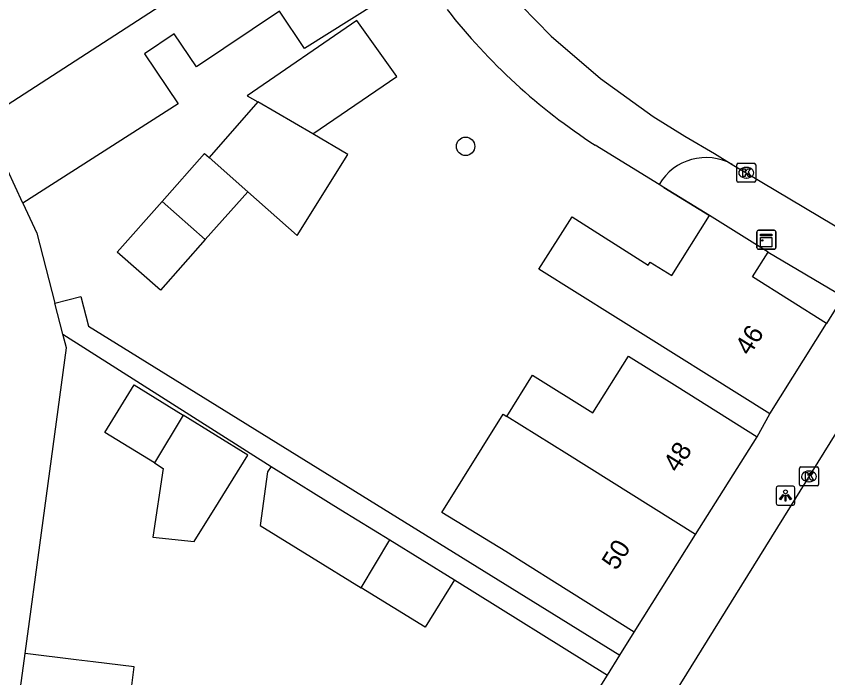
# Model space of a CAD drawing. Extents: x 160861 to 161308, y 384024 to 384878.
# Drawn here: x 161109.59 to 161152.61, y 384440.5 to 384475.59 of the extents above; entities that cross this region are included whole.
import ezdxf

# ---------------------------------------------------------------- set-up
doc = ezdxf.new("R2010")
doc.units = 0
for name, color, linetype in [('IMGEO_Boom', 7, 'Continuous'), ('IMGEO_Kast', 7, 'Continuous'), ('IMGEO_Kolk', 7, 'Continuous'), ('IMGEO_Lichtpunt', 7, 'Continuous'), ('IMGEO_Muur', 7, 'Continuous'), ('IMGEO_Pand', 7, 'Continuous'), ('IMGEO_Pand_nummerreeks', 7, 'Continuous'), ('IMGEO_Parkeervlak_open', 7, 'Continuous'), ('IMGEO_Rijbaan_lokaal_open', 7, 'Continuous'), ('IMGEO_Voetpad_open', 7, 'Continuous')]:
    doc.layers.add(name, color=color, linetype=linetype)

msp = doc.modelspace()

# ---------------------------------------------------------------- linework, layer by layer
at = {"layer": 'IMGEO_Boom'}
msp.add_circle((161133.406, 384468.69), 0.489, dxfattribs=at)
at = {"layer": 'IMGEO_Kast'}
for p, q in [((161148.853, 384463.311), (161148.853, 384464.152)), ((161148.853, 384464.152), (161148.853, 384463.311)), ((161148.928, 384464.236), (161149.769, 384464.236)), ((161149.769, 384464.236), (161148.928, 384464.236)), ((161149.853, 384464.161), (161149.853, 384463.32)), ((161149.853, 384463.32), (161149.853, 384464.161)), ((161149.778, 384463.236), (161148.937, 384463.236)), ((161148.937, 384463.236), (161149.778, 384463.236))]:
    msp.add_line(p, q, dxfattribs=at)
for points in [[(161149.048, 384464.026), (161149.648, 384464.026), (161149.648, 384463.941), (161149.048, 384463.941), (161149.048, 384464.026)], [(161149.048, 384463.851), (161149.648, 384463.851), (161149.648, 384463.362), (161149.048, 384463.362), (161149.048, 384463.851)]]:
    msp.add_lwpolyline(points, dxfattribs=at)
msp.add_circle((161149.132, 384463.7), 0.0377, dxfattribs=at)
for centre, start, end in [((161148.931, 384464.158), 92.4484, 184.2845), ((161148.931, 384464.158), 92.4484, 184.2845), ((161149.775, 384464.158), 2.4484, 94.2845), ((161149.775, 384464.158), 2.4484, 94.2845), ((161148.931, 384463.314), 182.4484, 274.2845), ((161148.931, 384463.314), 182.4484, 274.2845), ((161149.775, 384463.314), 272.4484, 4.2845), ((161149.775, 384463.314), 272.4484, 4.2845)]:
    msp.add_arc(centre, 0.0779, start, end, dxfattribs=at)
at = {"layer": 'IMGEO_Kolk'}
for p, q in [((161147.788, 384466.864), (161147.788, 384467.716)), ((161147.863, 384467.79), (161148.715, 384467.79)), ((161148.276, 384467.57), (161148.301, 384467.57)), ((161148.789, 384467.716), (161148.789, 384466.864)), ((161148.299, 384467.01), (161148.274, 384467.01)), ((161148.715, 384466.79), (161147.863, 384466.79)), ((161151.111, 384450.755), (161151.111, 384451.607)), ((161151.186, 384451.681), (161152.038, 384451.681)), ((161152.112, 384451.607), (161152.112, 384450.755)), ((161151.599, 384451.461), (161151.624, 384451.461)), ((161152.038, 384450.681), (161151.186, 384450.681)), ((161151.622, 384450.901), (161151.597, 384450.901))]:
    msp.add_line(p, q, dxfattribs=at)
for points in [[(161147.788, 384466.864), (161147.788, 384467.716)], [(161147.863, 384467.79), (161148.715, 384467.79)], [(161148.109, 384467.49), (161148.232, 384467.49), (161148.232, 384467.339), (161148.362, 384467.49), (161148.526, 384467.49), (161148.38, 384467.339), (161148.533, 384467.09), (161148.381, 384467.09), (161148.296, 384467.254), (161148.232, 384467.187), (161148.232, 384467.09), (161148.109, 384467.09), (161148.109, 384467.49)], [(161148.789, 384467.716), (161148.789, 384466.864)], [(161148.715, 384466.79), (161147.863, 384466.79)], [(161151.111, 384450.755), (161151.111, 384451.607)], [(161151.186, 384451.681), (161152.038, 384451.681)], [(161152.112, 384451.607), (161152.112, 384450.755)], [(161151.432, 384451.381), (161151.555, 384451.381), (161151.555, 384451.23), (161151.685, 384451.381), (161151.849, 384451.381), (161151.703, 384451.23), (161151.856, 384450.981), (161151.704, 384450.981), (161151.619, 384451.145), (161151.555, 384451.078), (161151.555, 384450.981), (161151.432, 384450.981), (161151.432, 384451.381)], [(161152.038, 384450.681), (161151.186, 384450.681)]]:
    msp.add_lwpolyline(points, dxfattribs=at)
for centre, start, end in [((161147.865, 384467.714), 91.552, 178.448), ((161147.865, 384467.714), 91.552, 178.448), ((161148.713, 384467.714), 1.552, 88.448), ((161148.713, 384467.714), 1.552, 88.448), ((161147.865, 384466.866), 181.552, 268.448), ((161147.865, 384466.866), 181.552, 268.448), ((161148.713, 384466.866), 271.552, 358.448), ((161148.713, 384466.866), 271.552, 358.448), ((161151.188, 384451.605), 91.552, 178.448), ((161151.188, 384451.605), 91.552, 178.448), ((161152.036, 384451.605), 1.552, 88.448), ((161152.036, 384451.605), 1.552, 88.448), ((161151.188, 384450.757), 181.552, 268.448), ((161151.188, 384450.757), 181.552, 268.448), ((161152.036, 384450.757), 271.552, 358.448), ((161152.036, 384450.757), 271.552, 358.448)]:
    msp.add_arc(centre, 0.0765, start, end, dxfattribs=at)
for centre, major_axis, ratio, start_param, end_param in [((161148.275, 384467.29), (-0.387, 0.002), 0.722429, 4.712389, 7.853982), ((161148.3, 384467.29), (-0.39, 0.002), 0.717154, 1.570796, 4.712389), ((161151.598, 384451.181), (-0.387, 0.002), 0.722429, 4.712389, 7.853982), ((161151.623, 384451.181), (-0.39, 0.002), 0.717154, 1.570796, 4.712389)]:
    msp.add_ellipse(centre, major_axis=major_axis, ratio=ratio, start_param=start_param, end_param=end_param, dxfattribs=at)
at = {"layer": 'IMGEO_Lichtpunt'}
for p, q in [((161150.77, 384450.66), (161149.962, 384450.66)), ((161150.77, 384450.66), (161149.962, 384450.66)), ((161149.868, 384450.565), (161149.868, 384449.758)), ((161149.868, 384450.565), (161149.868, 384449.758)), ((161150.864, 384449.758), (161150.864, 384450.565)), ((161150.864, 384449.758), (161150.864, 384450.565)), ((161149.962, 384449.664), (161150.77, 384449.664)), ((161149.962, 384449.664), (161150.77, 384449.664))]:
    msp.add_line(p, q, dxfattribs=at)
for points in [[(161150.242, 384450.229), (161150.281, 384450.201), (161150.093, 384449.939), (161150.055, 384449.966), (161150.242, 384450.229)], [(161150.454, 384450.201), (161150.492, 384450.228), (161150.679, 384449.966), (161150.64, 384449.938), (161150.454, 384450.201)], [(161150.344, 384450.181), (161150.391, 384450.181), (161150.391, 384449.859), (161150.344, 384449.859), (161150.344, 384450.181)]]:
    msp.add_lwpolyline(points, dxfattribs=at)
msp.add_circle((161150.367, 384450.363), 0.0994, dxfattribs=at)
for centre, start, end in [((161149.962, 384450.565), 90, 180), ((161149.962, 384450.565), 90, 180), ((161150.77, 384450.565), 0, 90), ((161150.77, 384450.565), 0, 90), ((161149.962, 384449.758), 180, 270), ((161149.962, 384449.758), 180, 270), ((161150.77, 384449.758), 270, 0), ((161150.77, 384449.758), 270, 360)]:
    msp.add_arc(centre, 0.0946, start, end, dxfattribs=at)
at = {"layer": 'IMGEO_Muur'}
msp.add_lwpolyline([(161143.911, 384466.515), (161146.346, 384465.016)], dxfattribs=at)
at = {"layer": 'IMGEO_Pand'}
for points in [[(161127.791, 384482.982), (161107.881, 384470.092)], [(161131.213, 384477.878), (161124.863, 384473.882), (161123.536, 384475.861), (161119.134, 384472.91), (161117.964, 384474.654), (161116.386, 384473.596), (161118.168, 384470.938), (161109.942, 384465.677)], [(161125.309, 384469.346), (161129.763, 384472.401), (161127.639, 384475.357), (161121.834, 384471.375), (161122.388, 384471.052)], [(161122.388, 384471.052), (161119.814, 384468.091)], [(161125.309, 384469.346), (161122.388, 384471.052)], [(161109.942, 384465.677), (161107.881, 384470.092)], [(161121.857, 384466.285), (161124.487, 384463.959), (161127.161, 384468.265), (161125.309, 384469.346)], [(161117.326, 384465.769), (161119.573, 384468.304), (161119.814, 384468.091)], [(161119.814, 384468.091), (161121.857, 384466.285)], [(161121.857, 384466.285), (161119.608, 384463.747)], [(161109.942, 384465.677), (161110.685, 384464.086), (161111.639, 384460.369)], [(161119.608, 384463.747), (161117.225, 384461.059), (161114.944, 384463.081), (161117.326, 384465.769)], [(161119.608, 384463.747), (161117.326, 384465.769)], [(161149.536, 384454.494), (161141.361, 384459.621), (161137.291, 384462.173), (161139.057, 384464.952), (161143.093, 384462.386), (161143.198, 384462.553), (161144.349, 384461.832), (161146.346, 384465.016)], [(161149.442, 384463.074), (161146.346, 384465.016)], [(161152.548, 384459.295), (161148.618, 384461.76), (161149.442, 384463.074)], [(161112.06, 384458.73), (161111.639, 384460.369)], [(161149.536, 384454.494), (161152.548, 384459.295)], [(161110.053, 384441.789), (161110.917, 384448.182), (161112.248, 384457.995), (161112.06, 384458.73)], [(161135.585, 384454.365), (161136.955, 384456.548), (161140.152, 384454.555), (161142.042, 384457.567), (161144.625, 384455.944), (161148.859, 384453.285)], [(161116.909, 384451.894), (161114.289, 384453.511), (161115.845, 384456.031), (161118.44, 384454.429)], [(161116.909, 384451.894), (161117.382, 384451.602), (161116.818, 384447.966), (161119.026, 384447.722), (161120.307, 384449.796), (161121.863, 384452.316), (161118.44, 384454.429)], [(161118.44, 384454.429), (161116.909, 384451.894)], [(161142.348, 384442.916), (161138.114, 384445.575), (161135.533, 384447.195), (161132.153, 384449.275), (161135.399, 384454.481), (161135.585, 384454.365)], [(161145.604, 384448.101), (161138.782, 384452.372), (161135.585, 384454.365)], [(161145.604, 384448.101), (161148.859, 384453.285)], [(161123.094, 384451.701), (161122.905, 384451.418), (161122.512, 384448.579), (161125.244, 384446.893), (161127.864, 384445.276)], [(161123.094, 384451.701), (161126.8, 384449.413), (161129.395, 384447.811)], [(161142.348, 384442.916), (161145.604, 384448.101)], [(161127.864, 384445.276), (161129.395, 384447.811)], [(161129.395, 384447.811), (161132.818, 384445.698)], [(161132.818, 384445.698), (161131.262, 384443.178), (161127.864, 384445.276)], [(161109.228, 384435.688), (161110.053, 384441.789)], [(161115.661, 384439.665), (161115.835, 384441.074), (161113.668, 384441.342), (161112.756, 384441.455), (161110.053, 384441.789)]]:
    msp.add_lwpolyline(points, dxfattribs=at)
at = {"layer": 'IMGEO_Parkeervlak_open'}
msp.add_lwpolyline([(161143.667, 384466.665), (161140.275, 384468.753)], dxfattribs=at)
msp.add_arc((161157.697, 384495.628), 32.028, 217.9102, 237.0458, dxfattribs=at)
at = {"layer": 'IMGEO_Rijbaan_lokaal_open'}
for points in [[(161096.1, 384536.996), (161106.333, 384521.187), (161120.155, 384500), (161133.397, 384479.667), (161133.535, 384479.496), (161135.559, 384476.994), (161137.951, 384474.526), (161140.555, 384472.281), (161143.348, 384470.277), (161145.038, 384469.237), (161146.601, 384468.302), (161147.548, 384467.735)], [(161147.548, 384467.735), (161155.229, 384463.139), (161155.372, 384463.054), (161155.653, 384462.886), (161155.803, 384462.789), (161155.995, 384462.644), (161156.172, 384462.482), (161156.335, 384462.304), (161156.481, 384462.113), (161156.609, 384461.91), (161156.719, 384461.696), (161156.809, 384461.473), (161156.879, 384461.243), (161156.928, 384461.007), (161156.955, 384460.768), (161156.962, 384460.528), (161156.946, 384460.288), (161156.91, 384460.05), (161156.852, 384459.817), (161156.774, 384459.589)], [(161156.774, 384459.589), (161156.676, 384459.37), (161156.558, 384459.16), (161156.172, 384458.536), (161156.12, 384458.453), (161145.898, 384441.958), (161135.892, 384425.82)]]:
    msp.add_lwpolyline(points, dxfattribs=at)
at = {"layer": 'IMGEO_Voetpad_open'}
for points in [[(161146.346, 384465.016), (161143.911, 384466.515), (161143.667, 384466.665)], [(161149.442, 384463.074), (161153.416, 384460.726), (161152.548, 384459.295)], [(161111.639, 384460.369), (161113.009, 384460.72), (161113.412, 384459.149), (161141.582, 384441.69)], [(161112.06, 384458.73), (161123.094, 384451.701)], [(161148.859, 384453.285), (161149.536, 384454.494)], [(161132.818, 384445.698), (161140.923, 384440.635)], [(161141.582, 384441.69), (161142.348, 384442.916)], [(161140.923, 384440.635), (161141.582, 384441.69)], [(161131.747, 384428.009), (161132.927, 384427.83), (161140.923, 384440.635)]]:
    msp.add_lwpolyline(points, dxfattribs=at)
msp.add_arc((161146.152, 384465.225), 2.872, 60.9128, 149.9145, dxfattribs=at)

# ---------------------------------------------------------------- texts
at = {"layer": 'IMGEO_Pand_nummerreeks'}
for s, rotation, p in [('46', 57.8974, (161148.468, 384457.534)), ('48', 57.8741, (161144.659, 384451.335)), ('50', 57.8745, (161141.404, 384446.15))]:
    msp.add_text(s, height=1, rotation=rotation, dxfattribs=at).set_placement(p)

doc.saveas('drawing.dxf')
